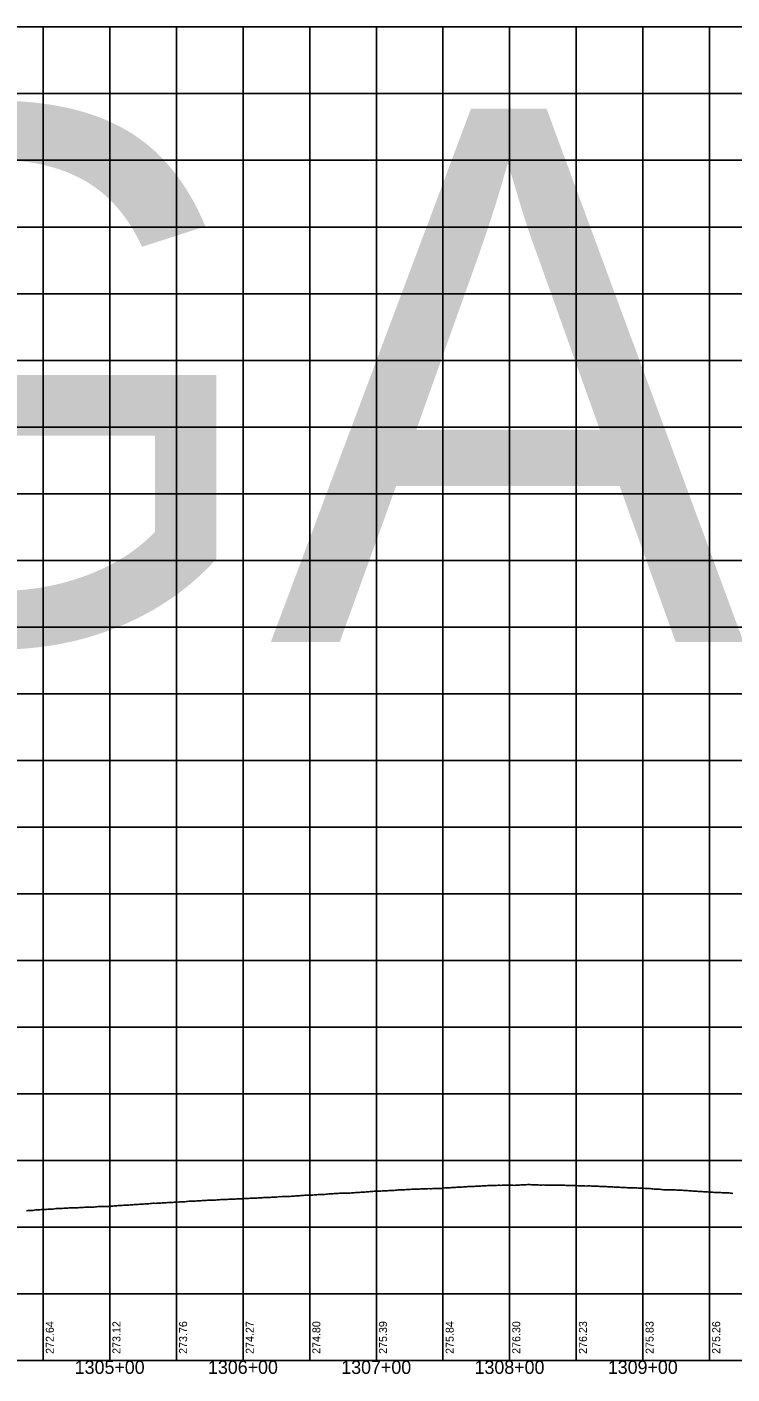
# Model space of a CAD drawing. Extents: x -90830 to 2015517, y -20856 to 836331.
# Drawn here: x 10410 to 10939, y 46128 to 47138 of the extents above; entities that cross this region are included whole.
import ezdxf

# ---------------------------------------------------------------- set-up
doc = ezdxf.new("R2010")
doc.units = 0
for name, color, linetype in [('Level 1', 7, 'Continuous'), ('RD_DDB_Profile_EX', 7, 'Continuous'), ('RD_DDB_StaTX', 7, 'Continuous'), ('RD_DDB_StripGrade', 7, 'Continuous'), ('RD_GPK_Profile_Cell', 7, 'Continuous')]:
    doc.layers.add(name, color=color, linetype=linetype)

msp = doc.modelspace()

# ---------------------------------------------------------------- linework, layer by layer
at = {"layer": 'Level 1'}
for p, q in [((9372.4, 47137.9), (10972.4, 47137.9)), ((10422.4, 47137.9), (10422.4, 46637.9)), ((10472.4, 47137.9), (10472.4, 46637.9)), ((10522.4, 47137.9), (10522.4, 46637.9)), ((10572.4, 47137.9), (10572.4, 46637.9)), ((10622.4, 47137.9), (10622.4, 46637.9)), ((10672.4, 47137.9), (10672.4, 46637.9)), ((10722.4, 47137.9), (10722.4, 46637.9)), ((10772.4, 47137.9), (10772.4, 46637.9)), ((10822.4, 47137.9), (10822.4, 46637.9)), ((10872.4, 47137.9), (10872.4, 46637.9)), ((10922.4, 47137.9), (10922.4, 46637.9)), ((9372.4, 47087.9), (10972.4, 47087.9)), ((9372.4, 47037.9), (10972.4, 47037.9)), ((9372.4, 46987.9), (10972.4, 46987.9)), ((9372.4, 46937.9), (10972.4, 46937.9)), ((9372.4, 46887.9), (10972.4, 46887.9)), ((9372.4, 46837.9), (10972.4, 46837.9)), ((9372.4, 46787.9), (10972.4, 46787.9)), ((9372.4, 46737.9), (10972.4, 46737.9)), ((9372.4, 46687.9), (10972.4, 46687.9)), ((9372.4, 46637.9), (10972.4, 46637.9)), ((9372.4, 46637.9), (10972.4, 46637.9)), ((10422.4, 46637.9), (10422.4, 46137.9)), ((10472.4, 46637.9), (10472.4, 46137.9)), ((10522.4, 46637.9), (10522.4, 46137.9)), ((10572.4, 46637.9), (10572.4, 46137.9)), ((10622.4, 46637.9), (10622.4, 46137.9)), ((10672.4, 46637.9), (10672.4, 46137.9)), ((10722.4, 46637.9), (10722.4, 46137.9)), ((10772.4, 46637.9), (10772.4, 46137.9)), ((10822.4, 46637.9), (10822.4, 46137.9)), ((10872.4, 46637.9), (10872.4, 46137.9)), ((10922.4, 46637.9), (10922.4, 46137.9)), ((9372.4, 46587.9), (10972.4, 46587.9)), ((9372.4, 46537.9), (10972.4, 46537.9)), ((9372.4, 46487.9), (10972.4, 46487.9)), ((9372.4, 46437.9), (10972.4, 46437.9)), ((9372.4, 46387.9), (10972.4, 46387.9)), ((9372.4, 46337.9), (10972.4, 46337.9)), ((9372.4, 46287.9), (10972.4, 46287.9)), ((9372.4, 46237.9), (10972.4, 46237.9)), ((9372.4, 46187.9), (10972.4, 46187.9)), ((9372.4, 46137.9), (10972.4, 46137.9))]:
    msp.add_line(p, q, dxfattribs=at)
at = {"layer": 'RD_DDB_Profile_EX'}
for points in [[(10573.8, 46259.3), (10574.8, 46259.4), (10575.8, 46259.5), (10576.8, 46259.5), (10577.8, 46259.6), (10578.8, 46259.7), (10579.8, 46259.7), (10580.8, 46259.7), (10581.8, 46259.7), (10582.8, 46259.7), (10583.8, 46259.8), (10584.8, 46259.8), (10585.8, 46260), (10586.8, 46260), (10587.8, 46260.1), (10588.8, 46260.1), (10589.8, 46260.1), (10590.8, 46260.2), (10591.8, 46260.2), (10592.8, 46260.2), (10593.8, 46260.4), (10594.8, 46260.4), (10595.8, 46260.4), (10596.8, 46260.5), (10597.8, 46260.5), (10598.8, 46260.7), (10599.8, 46260.8), (10600.8, 46260.7), (10601.8, 46260.8), (10602.8, 46260.9), (10603.8, 46261), (10604.8, 46261), (10605.8, 46261), (10606.8, 46261), (10607.8, 46261), (10608.8, 46261.1), (10609.8, 46261.1), (10610.8, 46261.2), (10611.8, 46261.3), (10612.8, 46261.5), (10613.8, 46261.5), (10614.8, 46261.5), (10615.8, 46261.6), (10616.8, 46261.7), (10617.8, 46261.7), (10618.8, 46261.8), (10619.8, 46261.8), (10620.8, 46261.8), (10621.8, 46261.9), (10622.8, 46262), (10623.8, 46262), (10624.8, 46262), (10625.8, 46262.1), (10626.8, 46262.2), (10627.8, 46262.2), (10628.8, 46262.3), (10629.8, 46262.4), (10630.8, 46262.4), (10631.8, 46262.4), (10632.8, 46262.5), (10633.8, 46262.5), (10634.8, 46262.6), (10635.8, 46262.7), (10636.8, 46262.8), (10637.8, 46262.8), (10638.8, 46262.9), (10639.8, 46262.9), (10640.8, 46263.1), (10641.8, 46263.1), (10642.8, 46263.1), (10643.8, 46263.2), (10644.8, 46263.3), (10645.8, 46263.3), (10646.8, 46263.3), (10647.8, 46263.3), (10648.8, 46263.3), (10649.8, 46263.4), (10650.8, 46263.4), (10651.8, 46263.5), (10652.8, 46263.5), (10653.8, 46263.6), (10654.8, 46263.7), (10655.8, 46263.7), (10656.8, 46263.8), (10657.8, 46264), (10658.8, 46264), (10659.8, 46264), (10660.8, 46264.1), (10661.8, 46264.2), (10662.8, 46264.2), (10663.8, 46264.2), (10664.8, 46264.3), (10665.8, 46264.4), (10666.8, 46264.5), (10667.8, 46264.6), (10668.8, 46264.6), (10669.8, 46264.7), (10670.8, 46264.8), (10671.8, 46264.9), (10672.8, 46264.9), (10673.8, 46264.9)], [(10673.8, 46264.9), (10674.8, 46264.9), (10675.8, 46265), (10676.8, 46265.1), (10677.8, 46265.1), (10678.8, 46265.2), (10679.8, 46265.2), (10680.8, 46265.2), (10681.8, 46265.3), (10682.8, 46265.4), (10683.8, 46265.4), (10684.8, 46265.5), (10685.8, 46265.5), (10686.8, 46265.6), (10687.8, 46265.6), (10688.8, 46265.8), (10689.8, 46265.9), (10690.8, 46265.9), (10691.8, 46265.9), (10692.8, 46265.9), (10693.8, 46266), (10694.8, 46266.1), (10695.8, 46266.1), (10696.8, 46266.2), (10697.8, 46266.2), (10698.8, 46266.3), (10699.8, 46266.3), (10700.8, 46266.4), (10701.8, 46266.4), (10702.8, 46266.4), (10703.8, 46266.4), (10704.8, 46266.5), (10705.8, 46266.6), (10706.8, 46266.6), (10707.8, 46266.7), (10708.8, 46266.6), (10709.8, 46266.6), (10710.8, 46266.7), (10711.8, 46266.8), (10712.8, 46266.7), (10713.8, 46266.7), (10714.8, 46266.8), (10715.8, 46266.8), (10716.8, 46266.8), (10717.8, 46266.9), (10718.8, 46267), (10719.8, 46267), (10720.8, 46267), (10721.8, 46267), (10722.8, 46267.2), (10723.8, 46267.4), (10724.8, 46267.4), (10725.8, 46267.4), (10726.8, 46267.4), (10727.8, 46267.5), (10728.8, 46267.6), (10729.8, 46267.6), (10730.8, 46267.7), (10731.8, 46267.7), (10732.8, 46267.8), (10733.8, 46267.8), (10734.8, 46267.9), (10735.8, 46268), (10736.8, 46268), (10737.8, 46268.1), (10738.8, 46268.2), (10739.8, 46268.1), (10740.8, 46268.3), (10741.8, 46268.4), (10742.8, 46268.4), (10743.8, 46268.4), (10744.8, 46268.4), (10745.8, 46268.5), (10746.8, 46268.6), (10747.8, 46268.7), (10748.8, 46268.7), (10749.8, 46268.7), (10750.8, 46268.7), (10751.8, 46268.8), (10752.8, 46268.8), (10753.8, 46268.9), (10754.8, 46269), (10755.8, 46269.1), (10756.8, 46269.2), (10757.8, 46269.2), (10758.8, 46269.2), (10759.8, 46269.2), (10760.8, 46269.2), (10761.8, 46269.2), (10762.8, 46269.2), (10763.8, 46269.3), (10764.8, 46269.4), (10765.8, 46269.2), (10766.8, 46269.3), (10767.8, 46269.4), (10768.8, 46269.4), (10769.8, 46269.4), (10770.8, 46269.5), (10771.8, 46269.5), (10772.8, 46269.4), (10773.8, 46269.4)], [(10773.8, 46269.4), (10774.8, 46269.3), (10775.8, 46269.2), (10776.8, 46269.3), (10777.8, 46269.3), (10778.8, 46269.5), (10779.8, 46269.5), (10780.8, 46269.6), (10781.8, 46269.6), (10782.8, 46269.6), (10783.8, 46269.6), (10784.8, 46269.7), (10785.8, 46269.9), (10786.8, 46269.8), (10787.8, 46269.8), (10788.8, 46269.7), (10789.8, 46269.7), (10790.8, 46269.6), (10791.8, 46269.6), (10792.8, 46269.6), (10793.8, 46269.6), (10794.8, 46269.5), (10795.8, 46269.4), (10796.8, 46269.5), (10797.8, 46269.6), (10798.8, 46269.5), (10799.8, 46269.5), (10800.8, 46269.4), (10801.8, 46269.4), (10802.8, 46269.4), (10803.8, 46269.3), (10804.8, 46269.3), (10805.8, 46269.4), (10806.8, 46269.5), (10807.8, 46269.5), (10808.8, 46269.3), (10809.8, 46269.3), (10810.8, 46269.4), (10811.8, 46269.5), (10812.8, 46269.4), (10813.8, 46269.3), (10814.8, 46269.2), (10815.8, 46269.2), (10816.8, 46269.2), (10817.8, 46269.1), (10818.8, 46269.1), (10819.8, 46269.1), (10820.8, 46269.1), (10821.8, 46269.1), (10822.8, 46269.1), (10823.8, 46268.9), (10824.8, 46268.9), (10825.8, 46269), (10826.8, 46268.9), (10827.8, 46268.9), (10828.8, 46268.9), (10829.8, 46268.7), (10830.8, 46268.8), (10831.8, 46268.9), (10832.8, 46268.8), (10833.8, 46268.7), (10834.8, 46268.7), (10835.8, 46268.6), (10836.8, 46268.6), (10837.8, 46268.6), (10838.8, 46268.6), (10839.8, 46268.5), (10840.8, 46268.4), (10841.8, 46268.3), (10842.8, 46268.3), (10843.8, 46268.3), (10844.8, 46268.3), (10845.8, 46268.2), (10846.8, 46268.1), (10847.8, 46268.2), (10848.8, 46268.2), (10849.8, 46268.1), (10850.8, 46268), (10851.8, 46267.9), (10852.8, 46267.8), (10853.8, 46267.8), (10854.8, 46267.8), (10855.8, 46267.7), (10856.8, 46267.6), (10857.8, 46267.6), (10858.8, 46267.6), (10859.8, 46267.6), (10860.8, 46267.5), (10861.8, 46267.5), (10862.8, 46267.4), (10863.8, 46267.4), (10864.8, 46267.5), (10865.8, 46267.5), (10866.8, 46267.4), (10867.8, 46267.3), (10868.8, 46267.2), (10869.8, 46267.2), (10870.8, 46267.1), (10871.8, 46267.1), (10872.8, 46267.1), (10873.8, 46267)], [(10873.8, 46267), (10874.8, 46266.9), (10875.8, 46266.9), (10876.8, 46266.9), (10877.8, 46266.8), (10878.8, 46266.7), (10879.8, 46266.6), (10880.8, 46266.5), (10881.8, 46266.5), (10882.8, 46266.5), (10883.8, 46266.4), (10884.8, 46266.3), (10885.8, 46266.2), (10886.8, 46266.1), (10887.8, 46266), (10888.8, 46266), (10889.8, 46265.9), (10890.8, 46265.9), (10891.8, 46265.9), (10892.8, 46265.9), (10893.8, 46265.8), (10894.8, 46265.8), (10895.8, 46265.8), (10896.8, 46265.8), (10897.8, 46265.7), (10898.8, 46265.6), (10899.8, 46265.6), (10900.8, 46265.6), (10901.8, 46265.6), (10902.8, 46265.5), (10903.8, 46265.5), (10904.8, 46265.4), (10905.8, 46265.3), (10906.8, 46265.2), (10907.8, 46265.2), (10908.8, 46265.1), (10909.8, 46265), (10910.8, 46265), (10911.8, 46264.9), (10912.8, 46264.8), (10913.8, 46264.7), (10914.8, 46264.6), (10915.8, 46264.6), (10916.8, 46264.6), (10917.8, 46264.5), (10918.8, 46264.4), (10919.8, 46264.4), (10920.8, 46264.3), (10921.8, 46264.2), (10922.8, 46264.2), (10923.8, 46264.2), (10924.8, 46264.1), (10925.8, 46264), (10926.8, 46264), (10927.8, 46263.9), (10928.8, 46263.9), (10929.8, 46263.9), (10930.8, 46263.8), (10931.8, 46263.7), (10932.8, 46263.6), (10933.8, 46263.6), (10934.8, 46263.6), (10935.8, 46263.6), (10936.8, 46263.6), (10937.8, 46263.5), (10938.8, 46263.3), (10939.8, 46263.2)], [(10473.8, 46253.7), (10474.8, 46253.7), (10475.8, 46253.8), (10476.8, 46253.9), (10477.8, 46254), (10478.8, 46254.1), (10479.8, 46254.1), (10480.8, 46254.1), (10481.8, 46254.2), (10482.8, 46254.3), (10483.8, 46254.5), (10484.8, 46254.5), (10485.8, 46254.4), (10486.8, 46254.5), (10487.8, 46254.7), (10488.8, 46254.7), (10489.8, 46254.7), (10490.8, 46254.9), (10491.8, 46255), (10492.8, 46255), (10493.8, 46255), (10494.8, 46255.1), (10495.8, 46255.1), (10496.8, 46255.2), (10497.8, 46255.2), (10498.8, 46255.3), (10499.8, 46255.4), (10500.8, 46255.4), (10501.8, 46255.5), (10502.8, 46255.6), (10503.8, 46255.7), (10504.8, 46255.8), (10505.8, 46255.8), (10506.8, 46255.7), (10507.8, 46255.8), (10508.8, 46255.9), (10509.8, 46255.9), (10510.8, 46256), (10511.8, 46256.1), (10512.8, 46256.1), (10513.8, 46256.2), (10514.8, 46256.2), (10515.8, 46256.3), (10516.8, 46256.4), (10517.8, 46256.4), (10518.8, 46256.5), (10519.8, 46256.5), (10520.8, 46256.6), (10521.8, 46256.7), (10522.8, 46256.8), (10523.8, 46256.7), (10524.8, 46256.8), (10525.8, 46256.9), (10526.8, 46257), (10527.8, 46257), (10528.8, 46257), (10529.8, 46257.2), (10530.8, 46257.2), (10531.8, 46257.3), (10532.8, 46257.4), (10533.8, 46257.4), (10534.8, 46257.4), (10535.8, 46257.5), (10536.8, 46257.5), (10537.8, 46257.6), (10538.8, 46257.7), (10539.8, 46257.7), (10540.8, 46257.7), (10541.8, 46257.8), (10542.8, 46257.9), (10543.8, 46257.9), (10544.8, 46258), (10545.8, 46258.1), (10546.8, 46258.1), (10547.8, 46258.2), (10548.8, 46258.2), (10549.8, 46258.2), (10550.8, 46258.2), (10551.8, 46258.2), (10552.8, 46258.3), (10553.8, 46258.4), (10554.8, 46258.5), (10555.8, 46258.6), (10556.8, 46258.6), (10557.8, 46258.6), (10558.8, 46258.7), (10559.8, 46258.7), (10560.8, 46258.7), (10561.8, 46258.8), (10562.8, 46258.8), (10563.8, 46258.9), (10564.8, 46259), (10565.8, 46258.9), (10566.8, 46259), (10567.8, 46259.2), (10568.8, 46259.2), (10569.8, 46259.2), (10570.8, 46259.2), (10571.8, 46259.2), (10572.8, 46259.3), (10573.8, 46259.3)], [(10409.8, 46250.2), (10410.8, 46250.3), (10411.8, 46250.3), (10412.8, 46250.4), (10413.8, 46250.5), (10414.8, 46250.5), (10415.8, 46250.7), (10416.8, 46250.8), (10417.8, 46250.8), (10418.8, 46250.8), (10419.8, 46250.9), (10420.8, 46251.1), (10421.8, 46251.1), (10422.8, 46251.1), (10423.8, 46251.2), (10424.8, 46251.2), (10425.8, 46251.4), (10426.8, 46251.5), (10427.8, 46251.5), (10428.8, 46251.5), (10429.8, 46251.5), (10430.8, 46251.6), (10431.8, 46251.8), (10432.8, 46251.9), (10433.8, 46251.9), (10434.8, 46252), (10435.8, 46252), (10436.8, 46252), (10437.8, 46252.1), (10438.8, 46252.1), (10439.8, 46252.2), (10440.8, 46252.2), (10441.8, 46252.3), (10442.8, 46252.3), (10443.8, 46252.3), (10444.8, 46252.4), (10445.8, 46252.4), (10446.8, 46252.4), (10447.8, 46252.4), (10448.8, 46252.5), (10449.8, 46252.6), (10450.8, 46252.6), (10451.8, 46252.6), (10452.8, 46252.7), (10453.8, 46252.8), (10454.8, 46252.8), (10455.8, 46252.8), (10456.8, 46252.8), (10457.8, 46252.9), (10458.8, 46253), (10459.8, 46253), (10460.8, 46253), (10461.8, 46253.1), (10462.8, 46253.2), (10463.8, 46253.3), (10464.8, 46253.3), (10465.8, 46253.4), (10466.8, 46253.4), (10467.8, 46253.5), (10468.8, 46253.5), (10469.8, 46253.5), (10470.8, 46253.5), (10471.8, 46253.5), (10472.8, 46253.6), (10473.8, 46253.7)]]:
    msp.add_lwpolyline(points, dxfattribs=at)
at = {"layer": 'RD_GPK_Profile_Cell'}
msp.add_line((9373.8, 46137.9), (11473.8, 46137.9), dxfattribs=at)

# ---------------------------------------------------------------- texts
at = {"layer": 'RD_DDB_StaTX'}
for s, p in [('1305+00', (10446.1, 46127.9)), ('1306+00', (10546.1, 46127.9)), ('1307+00', (10646.1, 46127.9)), ('1308+00', (10746.1, 46127.9)), ('1309+00', (10846.1, 46127.9))]:
    msp.add_text(s, height=10, dxfattribs=at).set_placement(p)
at = {"layer": 'RD_DDB_StripGrade'}
for s, p in [('272.64', (10430.4, 46142.9)), ('273.12', (10480.4, 46142.9)), ('273.76', (10530.4, 46142.9)), ('274.27', (10580.4, 46142.9)), ('274.80', (10630.4, 46142.9)), ('275.39', (10680.4, 46142.9)), ('275.84', (10730.4, 46142.9)), ('276.30', (10780.4, 46142.9)), ('276.23', (10830.4, 46142.9)), ('275.83', (10880.4, 46142.9)), ('275.26', (10930.4, 46142.9))]:
    msp.add_text(s, height=6, rotation=90, dxfattribs=at).set_placement(p)
at = {"layer": 'RD_GPK_Profile_Cell'}
msp.add_text('NOGAP', height=400, dxfattribs=at).set_placement((9373.8, 46676.7))

doc.saveas('drawing.dxf')
